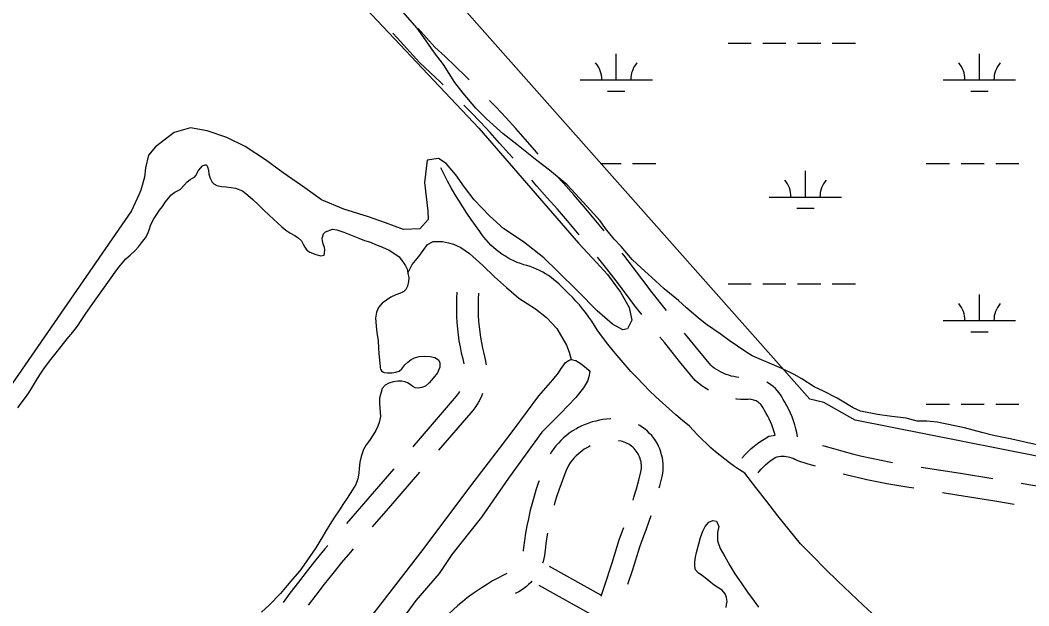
# Model space of a CAD drawing. Extents: x 3535183 to 3573198, y 534952 to 560562.
# Drawn here: x 3562777 to 3564172, y 555357 to 556166 of the extents above; entities that cross this region are included whole.
import ezdxf

# ---------------------------------------------------------------- set-up
doc = ezdxf.new("R2010")
doc.units = 0
for name, color, linetype in [('V-ROAD-CNTR', 7, 'Continuous'), ('V-SITE-VEGE', 7, 'Continuous'), ('V-TOPO-SHOR', 7, 'Continuous'), ('V-WETL-SWMP', 7, 'Continuous')]:
    doc.layers.add(name, color=color, linetype=linetype)

msp = doc.modelspace()

# ---------------------------------------------------------------- linework, layer by layer
at = {"layer": 'V-ROAD-CNTR'}
for p, q in [((3563580.8, 555371.4), (3563509.3, 555411.5)), ((3563570.9, 555342.6), (3563494.7, 555385.3))]:
    msp.add_line(p, q, dxfattribs=at)
for points in [[(3563362.3, 556077.3), (3563358.5, 556080.9), (3563344.3, 556094.4), (3563329.5, 556108.1), (3563298.5, 556142.1), (3563292.4, 556148.7)], [(3563398.2, 556084.1), (3563393.6, 556088.7), (3563379.3, 556102.5), (3563364.9, 556116.2), (3563350.8, 556129.3), (3563327.5, 556154.8)], [(3563458.7, 555975.8), (3563453.1, 555982.2), (3563440.1, 555996.7), (3563426.9, 556011.2), (3563413.6, 556025.4), (3563400.1, 556039.6), (3563390.7, 556049.1)], [(3563493.4, 555981.5), (3563488.7, 555987), (3563475.6, 556002), (3563462.4, 556016.9), (3563449, 556031.5), (3563435.4, 556046.1), (3563426.2, 556055.6)], [(3563779, 555540.6), (3563771.9, 555545.1), (3563764.9, 555549.7), (3563758.1, 555554.6), (3563751.4, 555559.6), (3563744.8, 555564.8), (3563738.4, 555570.1), (3563732.1, 555575.6), (3563725.9, 555581.3), (3563719.9, 555587.1), (3563714, 555593.1), (3563708.3, 555599.2), (3563702.7, 555605.4), (3563693.1, 555613.2), (3563683.7, 555621.1), (3563674.4, 555629.2), (3563665.2, 555637.4), (3563656.2, 555645.9), (3563647.4, 555654.4), (3563638.7, 555663.2), (3563630.1, 555672), (3563621.7, 555681.1), (3563613.5, 555690.3), (3563605.5, 555699.6), (3563597.6, 555709.1), (3563589.8, 555718.7), (3563582.3, 555728.4), (3563574.9, 555738.3), (3563571.2, 555744.3), (3563567.4, 555750.3), (3563563.4, 555756.1), (3563559.2, 555761.8), (3563554.9, 555767.4), (3563550.4, 555772.9), (3563545.7, 555778.3), (3563540.9, 555783.5), (3563535.9, 555788.5), (3563530.8, 555793.4), (3563525.6, 555798.2), (3563522.3, 555801.5), (3563518.8, 555804.7), (3563515.3, 555807.8), (3563511.6, 555810.7), (3563507.7, 555813.4), (3563503.8, 555815.9), (3563499.7, 555818.3), (3563495.5, 555820.5), (3563491.3, 555822.5), (3563486.9, 555824.3), (3563482.5, 555825.9), (3563478, 555827.3), (3563473.5, 555828.5), (3563468.9, 555830.1), (3563464.4, 555831.8), (3563459.9, 555833.7), (3563455.6, 555835.9), (3563451.3, 555838.2), (3563447.2, 555840.7), (3563443.1, 555843.3), (3563439.2, 555846.2), (3563435.4, 555849.2), (3563431.7, 555852.4), (3563428.2, 555855.7), (3563424.8, 555859.2), (3563421.6, 555862.8), (3563418.5, 555866.6), (3563415.6, 555870.4), (3563412.9, 555874.4), (3563406.7, 555882.7), (3563400.6, 555891.1), (3563394.8, 555899.6), (3563389.1, 555908.3), (3563383.6, 555917.1), (3563378.3, 555926), (3563373.2, 555935), (3563368.3, 555944.1), (3563363.6, 555953.3), (3563359.1, 555962.6)], [(3563584.7, 555875.4), (3563570.9, 555892), (3563556.9, 555908.6), (3563542.7, 555924.9), (3563528.3, 555941.1), (3563519.3, 555951.1)], [(3563550.3, 555870), (3563547.9, 555872.7), (3563534.1, 555889), (3563520.2, 555905.1), (3563506, 555921.1), (3563491.4, 555937.2), (3563484.6, 555945.4)], [(3563670.9, 555765.1), (3563650.9, 555790), (3563638.2, 555807.2), (3563625.2, 555824.4), (3563611.9, 555841.6), (3563609.7, 555844.3)], [(3563636.7, 555759.8), (3563627.2, 555771.7), (3563614.2, 555789.2), (3563601.4, 555806.2), (3563588.3, 555823), (3563575.6, 555839)], [(3563381.1, 555790.7), (3563380.6, 555782.5), (3563380.4, 555774), (3563380.4, 555765.5), (3563380.6, 555757), (3563381.1, 555748.6), (3563381.8, 555740.1), (3563382.8, 555731.7), (3563384, 555723.3), (3563385.5, 555714.9), (3563387.2, 555706.6), (3563389.1, 555698.3), (3563390.8, 555691.7)], [(3563411.1, 555789), (3563410.6, 555781.1), (3563410.4, 555773.5), (3563410.4, 555765.9), (3563410.6, 555758.3), (3563411, 555750.7), (3563411.7, 555743.1), (3563412.6, 555735.5), (3563413.6, 555728), (3563414.9, 555720.5), (3563416.5, 555713), (3563418.2, 555705.6), (3563420.4, 555697.4), (3563421.2, 555692.6), (3563421.5, 555690)], [(3563728.8, 555655.4), (3563728.5, 555655.5), (3563724, 555658.2), (3563719.7, 555661.1), (3563715.5, 555664.2), (3563710.5, 555668.3), (3563688.9, 555694.9), (3563668.3, 555720.4), (3563661.7, 555728.6)], [(3563770.7, 555672.8), (3563767.7, 555673.2), (3563764.1, 555673.8), (3563760.4, 555674.7), (3563756.9, 555675.8), (3563753.3, 555677), (3563749.9, 555678.4), (3563746.5, 555680), (3563743.2, 555681.7), (3563740, 555683.6), (3563736.9, 555685.7), (3563733.9, 555687.9), (3563731.9, 555689.5), (3563712.3, 555713.8), (3563695.9, 555734)], [(3563851.9, 555590.7), (3563851.9, 555590.8), (3563850.8, 555596.4), (3563849.6, 555601.9), (3563848.1, 555607.4), (3563846.4, 555612.8), (3563844.4, 555618.1), (3563842.3, 555623.3), (3563839.9, 555628.5), (3563837.3, 555633.5), (3563834.5, 555638.4), (3563832.1, 555642.3), (3563830.9, 555644.8), (3563828.9, 555648.2), (3563826.6, 555651.5), (3563824, 555654.6), (3563821.3, 555657.6), (3563818.3, 555660.3), (3563815.1, 555662.7), (3563811.8, 555665), (3563809.5, 555666.2)], [(3563384.6, 555653.1), (3563383.3, 555651), (3563381.6, 555648.6), (3563379.8, 555646.2), (3563377.5, 555643.6), (3563322.2, 555579.2), (3563320.1, 555576.7)], [(3563416.6, 555650.7), (3563415.1, 555647), (3563413.1, 555642.7), (3563410.9, 555638.6), (3563408.5, 555634.7), (3563405.8, 555630.8), (3563403, 555627.1), (3563400.2, 555624), (3563355.6, 555572)], [(3563820.9, 555592.9), (3563820.5, 555594.6), (3563819.3, 555598.9), (3563817.9, 555603.1), (3563816.4, 555607.2), (3563814.8, 555611.3), (3563812.9, 555615.3), (3563810.9, 555619.3), (3563808.7, 555623.1), (3563805.8, 555627.8), (3563804.5, 555630.5), (3563803.6, 555632.1), (3563802.6, 555633.5), (3563801.5, 555634.8), (3563800.3, 555636.1), (3563799, 555637.3), (3563797.6, 555638.4), (3563796.1, 555639.3), (3563794.6, 555640.2), (3563793, 555640.9), (3563791.4, 555641.5), (3563789.7, 555642), (3563788, 555642.4), (3563787.2, 555642.5), (3563783.8, 555642.3), (3563778.6, 555642.2), (3563773.3, 555642.4), (3563768.1, 555642.8), (3563766.5, 555643)], [(3563593.7, 555615.3), (3563593.1, 555615.3), (3563588.1, 555615), (3563583, 555614.4), (3563578, 555613.6), (3563573.1, 555612.5), (3563568.2, 555611.2), (3563563.3, 555609.6), (3563558.6, 555607.9), (3563553.9, 555605.8), (3563549.4, 555603.6), (3563545.3, 555601.3)], [(3563660.8, 555520.2), (3563661.6, 555523.1), (3563664.9, 555535.9), (3563665.6, 555540.3), (3563666.1, 555544.6), (3563666.2, 555548.9), (3563666.1, 555553.1), (3563665.7, 555557.4), (3563665.1, 555561.7), (3563664.1, 555565.8), (3563662.9, 555570), (3563661.4, 555574), (3563659.7, 555577.9), (3563657.7, 555581.7), (3563655.5, 555585.4), (3563653.1, 555588.9), (3563650.4, 555592.3), (3563647.5, 555595.4), (3563644.4, 555598.4), (3563641.2, 555601.2), (3563637.7, 555603.7), (3563634.1, 555606.1), (3563632.2, 555607.1)], [(3563544.6, 555600.9), (3563540.6, 555598.4), (3563536.5, 555595.6), (3563532.5, 555592.5), (3563528.6, 555589.2), (3563524.9, 555585.7), (3563521.4, 555582.1), (3563518, 555578.2), (3563514.9, 555574.3), (3563511.9, 555570.1), (3563509.9, 555566.9)], [(3563775.2, 555561), (3563776, 555562.1), (3563779.7, 555566.4), (3563783.6, 555570.4), (3563787.7, 555574.3), (3563792, 555577.9), (3563796.4, 555581.4), (3563801, 555584.6), (3563805.8, 555587.6), (3563812.4, 555591.4), (3563818.4, 555592.7), (3563821.1, 555593.1)], [(3563560.5, 555575.5), (3563557.1, 555573.4), (3563554.2, 555571.3), (3563551.3, 555569.1), (3563548.6, 555566.8), (3563545.9, 555564.3), (3563543.4, 555561.7), (3563541.1, 555559), (3563538.8, 555556.2), (3563536.8, 555553.3), (3563535.3, 555551), (3563531.9, 555543.3), (3563528.4, 555534.5), (3563525, 555525.6), (3563521.8, 555516.7), (3563518.9, 555507.7), (3563516.2, 555498.7), (3563515.5, 555496.4)], [(3563565.5, 555578.1), (3563563.3, 555577), (3563559.9, 555575.1)], [(3563624.7, 555503.3), (3563625.9, 555507.1), (3563629.3, 555518.9), (3563632.6, 555530.8), (3563635.5, 555542.2), (3563635.9, 555544.4), (3563636.1, 555546.7), (3563636.2, 555549.1), (3563636.1, 555551.4), (3563635.9, 555553.7), (3563635.6, 555556.1), (3563635.1, 555558.3), (3563634.4, 555560.6), (3563633.6, 555562.8), (3563632.6, 555564.9), (3563631.6, 555567), (3563630.4, 555569), (3563629, 555571), (3563627.6, 555572.8), (3563626, 555574.5), (3563624.3, 555576.2), (3563622.5, 555577.7), (3563620.6, 555579.1), (3563618.6, 555580.4), (3563616.6, 555581.5), (3563614.5, 555582.5), (3563612.3, 555583.4), (3563610.1, 555584.1), (3563608.2, 555584.6), (3563605.1, 555585), (3563604.4, 555585.1)], [(3563886.3, 555578.7), (3563888.4, 555578.1), (3563901.5, 555574.3), (3563914.6, 555570.7), (3563927.8, 555567.3), (3563941, 555564.1), (3563954.3, 555561.1), (3563967.6, 555558.4), (3563981, 555555.8), (3563983.4, 555555.3)], [(3563797.6, 555541), (3563799.1, 555542.9), (3563801.8, 555546.1), (3563804.7, 555549.1), (3563807.8, 555552), (3563811, 555554.7), (3563814.3, 555557.3), (3563817.7, 555559.7), (3563821.2, 555561.9), (3563823.2, 555563), (3563823.9, 555563.2), (3563826.3, 555563.6), (3563828.8, 555563.8), (3563831.3, 555563.8), (3563833.8, 555563.8), (3563836.3, 555563.5), (3563838.8, 555563.1), (3563841.2, 555562.5), (3563843.6, 555561.8), (3563846, 555561), (3563848.3, 555560), (3563852, 555558.1), (3563866.4, 555553.4), (3563876.4, 555550.4)], [(3564022.9, 555548.9), (3564077, 555540.3), (3564121.7, 555533.1)], [(3563294, 555546.5), (3563266.8, 555515), (3563228.5, 555470.9)], [(3563329.5, 555541.7), (3563289.5, 555495.4), (3563264.1, 555466.1)], [(3564195.5, 555126.5), (3564170.1, 555150.1), (3564144.9, 555173.8), (3564119.9, 555197.7), (3564095, 555221.7), (3564070.3, 555245.9), (3564051.6, 555261.4), (3564033.1, 555277.1), (3564014.7, 555292.9), (3563996.5, 555308.9), (3563978.4, 555325.1), (3563960.5, 555341.4), (3563942.7, 555357.9), (3563925, 555374.5), (3563907.5, 555391.3), (3563890.2, 555408.3), (3563873.1, 555425.5), (3563856, 555442.7), (3563840.3, 555462.1), (3563824.7, 555481.5), (3563809.3, 555501.1), (3563794.1, 555520.7), (3563779, 555540.6)], [(3563914.9, 555539.7), (3563920.5, 555538.2), (3563934.2, 555534.9), (3563947.9, 555531.8), (3563961.7, 555528.9), (3563975.5, 555526.3), (3563989.3, 555523.8), (3564003.2, 555521.5), (3564012.9, 555520.1)], [(3563494.7, 555530), (3563493.5, 555526.4), (3563490.3, 555516.7), (3563487.3, 555507), (3563484.6, 555497.2), (3563482.1, 555487.4), (3563479.9, 555477.5), (3563477.8, 555467.6), (3563476, 555457.6), (3563474.4, 555447.5), (3563473.1, 555437.2), (3563472.8, 555433.9), (3563472.7, 555432.7)], [(3564161.1, 555526.6), (3564187.9, 555522.1), (3564243.2, 555512.7), (3564259.7, 555509.8)], [(3564052.5, 555513.9), (3564072.2, 555510.7), (3564127.6, 555501.7), (3564151.2, 555497.8)], [(3563617.5, 555387.1), (3563624.2, 555407.5), (3563634, 555438.6), (3563638.3, 555450), (3563642.7, 555462), (3563646.9, 555474.1), (3563649.4, 555481.9)], [(3563580.4, 555370.5), (3563585.4, 555385.5), (3563595.6, 555416.7), (3563605.6, 555448.5), (3563610.2, 555460.5), (3563612, 555465.4)], [(3563506.5, 555457.4), (3563505.6, 555452.6), (3563504.1, 555443.2), (3563502.9, 555434.1), (3563502.7, 555430.8), (3563502.1, 555426.6), (3563501.3, 555422.4), (3563500.2, 555418.3), (3563499.4, 555416)], [(3563202.5, 555440.5), (3563198.6, 555435.8), (3563186.2, 555420.7), (3563174.1, 555405.4), (3563162.1, 555390), (3563150.4, 555374.4), (3563140.9, 555361.7)], [(3563237.8, 555435.9), (3563233.9, 555431.4), (3563221.7, 555416.8), (3563209.6, 555401.9), (3563197.7, 555386.9), (3563185.9, 555371.7), (3563175.4, 555357.8)], [(3563450, 555401.8), (3563445.3, 555399.5), (3563437.9, 555395.5), (3563430.5, 555391.4), (3563423.3, 555387.1), (3563416.1, 555382.5), (3563409.1, 555377.8), (3563402.3, 555373), (3563395.5, 555367.9), (3563388.9, 555362.7), (3563382.4, 555357.3), (3563376.1, 555351.7), (3563369.9, 555346), (3563368.4, 555344.6)], [(3563484.8, 555391), (3563483.3, 555389.3), (3563480.3, 555386.4), (3563477.1, 555383.6), (3563473.7, 555381), (3563470.2, 555378.7), (3563466.5, 555376.5), (3563461.8, 555374.2)]]:
    msp.add_lwpolyline(points, dxfattribs=at)
at = {"layer": 'V-SITE-VEGE'}
for points in [[(3563216.6, 556224.3), (3563411.6, 556017.3), (3563549.4, 555858.2), (3563574.1, 555831.8), (3563589.4, 555814.9), (3563607.3, 555790.4), (3563619, 555769.3), (3563622.8, 555751.7), (3563617, 555739.9), (3563610.5, 555738.4), (3563596.4, 555746.5), (3563575.1, 555764.9), (3563548.4, 555792.1), (3563520.6, 555819.3), (3563501.2, 555838.1), (3563473, 555860), (3563445.9, 555878.1), (3563426.1, 555896.1), (3563405.1, 555918.3), (3563391.8, 555935.6), (3563379.6, 555952.8), (3563366.3, 555968.5), (3563355.6, 555975.4), (3563339.9, 555973.2), (3563336.4, 555942.3), (3563340.9, 555902.5), (3563341.2, 555891), (3563330.1, 555878.1), (3563307.5, 555877), (3563282.3, 555886.6), (3563259, 555894.7), (3563224.7, 555905.2), (3563194.1, 555918.3), (3563170.9, 555934.8), (3563141.1, 555955.5), (3563116.4, 555973.6), (3563088.5, 555992), (3563063, 556004.3), (3563035.9, 556013.6)], [(3564182.6, 555579.8), (3564164.4, 555583.6), (3564148.3, 555587.4), (3564122.7, 555592.7), (3564106.6, 555596.5), (3564082.5, 555603.3), (3564045.1, 555610.9), (3564030.5, 555612.4), (3564017.3, 555612.5), (3564002, 555616.3), (3563982.2, 555618.6), (3563962.5, 555621.7), (3563939, 555626.3), (3563928.8, 555630.8), (3563911.3, 555641.1), (3563906.9, 555644.1), (3563888, 555653.8), (3563874.8, 555659.7), (3563858.1, 555670.8), (3563847.1, 555676.8), (3563830.3, 555684.9), (3563789.4, 555702.8), (3563780.7, 555708), (3563757.4, 555723.6), (3563745, 555733.2), (3563726, 555745.8), (3563715.1, 555754.7), (3563698.4, 555768.7), (3563687.5, 555779), (3563667.8, 555795.3), (3563655.4, 555806.4), (3563635.8, 555824.1), (3563623.4, 555835.9), (3563608.2, 555853.6), (3563598.7, 555863.9), (3563586.4, 555878.7), (3563579.1, 555889), (3563569.7, 555899.3), (3563560.9, 555909.6), (3563545, 555926.6), (3563533.3, 555939.1), (3563509.3, 555959.1), (3563491.8, 555972.4), (3563464.1, 555994.6), (3563445.2, 556009.3), (3563421.9, 556030), (3563407.4, 556044.8), (3563389.9, 556065.4), (3563378.3, 556080.2), (3563362.4, 556105.2), (3563350.1, 556121.4), (3563337.7, 556139.1), (3563326.1, 556155.3), (3563306.5, 556178.1)], [(3563035.9, 556013.6), (3563012.9, 556017.5), (3562990.4, 556011.1), (3562964.3, 555991.3), (3562954.7, 555979.9), (3562950.8, 555962.3), (3562949.3, 555949.3), (3562944.2, 555931.7), (3562941.5, 555924.9), (3562931.3, 555903)], [(3562931.3, 555903), (3562721.3, 555599.6)]]:
    msp.add_lwpolyline(points, dxfattribs=at)
at = {"layer": 'V-TOPO-SHOR'}
for points in [[(3562941.1, 555853.4), (3562945.2, 555858.9), (3562950.5, 555865.7), (3562953.8, 555871.6), (3562955.6, 555876.6), (3562958.2, 555883.9), (3562962.2, 555891.8), (3562965.7, 555897.6), (3562970.1, 555903.7), (3562974.2, 555909), (3562978.4, 555915.3), (3562980.3, 555917.9), (3562982.7, 555921.1), (3562985.9, 555924.8), (3562991.3, 555928.8), (3562998.8, 555932.7), (3563004.6, 555938.9), (3563008.5, 555943.3), (3563012.4, 555946.5), (3563015.5, 555948.2), (3563018.6, 555949.7), (3563020.8, 555952.2), (3563022.1, 555955.2), (3563022.8, 555957.4), (3563024.5, 555959.4), (3563026.5, 555962), (3563029.6, 555965.1), (3563032.6, 555966.7), (3563034.9, 555966.4), (3563036.6, 555963.6), (3563037.6, 555959.2), (3563038.4, 555953.8), (3563039.9, 555948), (3563042.8, 555942.6), (3563045.1, 555940.2), (3563049.4, 555938), (3563055.6, 555936.7), (3563062.4, 555936.1), (3563069.2, 555935.2), (3563075.3, 555934.1), (3563084.6, 555930.5), (3563092.2, 555924.6), (3563099.1, 555918.5), (3563107.2, 555910.8), (3563113.9, 555904.5), (3563121.4, 555897.2), (3563127.6, 555891.3), (3563133.6, 555886), (3563139.1, 555880.9), (3563144.6, 555876.5), (3563150.3, 555872.6), (3563157, 555868.7), (3563161.9, 555865.7), (3563166.1, 555861.4), (3563168.4, 555857.1), (3563170.7, 555852.6), (3563173.6, 555848.8), (3563178, 555845.8), (3563186.1, 555842.6), (3563193, 555841), (3563197.6, 555841.9), (3563198.3, 555844), (3563198.5, 555849.4), (3563197.9, 555852.5), (3563196.3, 555857.4), (3563195.2, 555861.3), (3563194.9, 555865.3), (3563196.8, 555871.1), (3563199.3, 555874), (3563209.3, 555877.6), (3563215.2, 555876.9), (3563224.6, 555873.5), (3563245.6, 555865), (3563253.5, 555862.2), (3563260.5, 555860), (3563271, 555855.6), (3563278.2, 555852.6), (3563287.3, 555848.7), (3563292.7, 555845.6), (3563301.3, 555839.2), (3563304.8, 555834.4), (3563307.8, 555830.5), (3563310.2, 555826.9), (3563312.2, 555822.2), (3563313.5, 555816.7), (3563314.5, 555810.6), (3563314.4, 555805.5), (3563313, 555799.1), (3563310.6, 555794.2), (3563307.8, 555791.5), (3563303.3, 555789.4), (3563296.9, 555786.8), (3563290, 555783.5), (3563283.6, 555779.7), (3563277.7, 555775.2)], [(3563313.5, 555816.7), (3563319.5, 555828.7), (3563328.3, 555840), (3563340.4, 555856.6), (3563348.3, 555860.5), (3563361.2, 555860.7), (3563369.3, 555858.8), (3563376.2, 555856.9), (3563386.6, 555852.3), (3563398.3, 555844.1), (3563416.9, 555827.4), (3563433.3, 555811.7), (3563449.6, 555797.1), (3563466.6, 555782.5), (3563489.7, 555767.4), (3563505.1, 555755.6), (3563519.4, 555740.5), (3563532.4, 555717.2), (3563536.1, 555707.7), (3563538.9, 555697.5)], [(3562908.6, 555818.2), (3562913.8, 555825.1), (3562918.2, 555830.6), (3562923.6, 555836.6), (3562929.3, 555841.9), (3562935.9, 555847.5), (3562941.1, 555853.4)], [(3562774, 555630.7), (3562778.9, 555637.2), (3562783.5, 555643.1), (3562789.3, 555651.5), (3562794.5, 555659.6), (3562797.1, 555664.3), (3562801.3, 555671.3), (3562806.3, 555679.2), (3562811.3, 555686.1), (3562819.9, 555697.6), (3562825.4, 555704.6), (3562833.9, 555715.3), (3562842.4, 555725.9), (3562850.1, 555735.4), (3562856.5, 555743.8), (3562861.7, 555751.2), (3562868.2, 555761.1), (3562877.8, 555774.9), (3562903.3, 555810.6), (3562908.6, 555818.2)], [(3563277.7, 555775.2), (3563272.7, 555769.4), (3563269.8, 555763.1), (3563268.6, 555754.7), (3563269.3, 555743.9), (3563270.6, 555734.5), (3563272.3, 555723.9)], [(3563272.3, 555723.9), (3563272.9, 555713), (3563273, 555705.8), (3563275, 555687.8), (3563275, 555685.8), (3563275.4, 555684.2), (3563276.8, 555682), (3563278.6, 555680.4), (3563280.5, 555679.6), (3563285.1, 555679.2), (3563291.8, 555679.2), (3563296.6, 555680), (3563301.4, 555681.6), (3563304.9, 555684.8), (3563309.2, 555690.2), (3563313.1, 555693.9), (3563317.7, 555697.3), (3563322.5, 555699.7), (3563328.8, 555701.6), (3563336.5, 555702.3), (3563344.2, 555701.5), (3563350.5, 555700.3), (3563355.6, 555696.9), (3563357.6, 555692.8), (3563357.5, 555686.7), (3563354.1, 555679), (3563348.5, 555671.9), (3563342.8, 555665.5), (3563337.9, 555660.7), (3563332.8, 555658.7), (3563328, 555657.8), (3563323.5, 555658.2), (3563320.1, 555660), (3563316.6, 555662.8), (3563313, 555665.2), (3563309.8, 555666.5), (3563304.7, 555667.5), (3563299.4, 555667.7), (3563293.2, 555666.6), (3563287.2, 555664.9), (3563282, 555661.9), (3563277.7, 555657.3), (3563274, 555644.2), (3563273.9, 555637.8), (3563274.6, 555629.9), (3563275, 555624.5), (3563275.3, 555618.6), (3563273.7, 555610.3), (3563271.9, 555605.2), (3563269.1, 555599.2), (3563265.3, 555593.2), (3563260.2, 555585.6), (3563255.8, 555579.5), (3563252.1, 555573), (3563248.7, 555563.3), (3563247, 555555.7), (3563246.1, 555547.1), (3563245.5, 555540.4), (3563244.1, 555532.5), (3563241.2, 555524.8), (3563236.9, 555517.2), (3563229.5, 555505.9), (3563224.4, 555498.3), (3563218.7, 555489.8), (3563212.1, 555479.8), (3563205.4, 555469.7), (3563200.4, 555461), (3563194.2, 555450.9), (3563186.1, 555437.3), (3563169.7, 555413.4), (3563163.8, 555405.5), (3563154, 555394), (3563146.6, 555385), (3563137.5, 555374), (3563121.7, 555357.8), (3563111.2, 555348.2)], [(3563262.1, 555341.3), (3563334.4, 555435), (3563400.5, 555522.9), (3563439.9, 555574.5), (3563460.3, 555601.2), (3563494.2, 555647.5), (3563513.9, 555669.4), (3563521.6, 555679), (3563525.3, 555685.3), (3563528.5, 555689.2)], [(3563528.1, 555688.7), (3563530.8, 555692.9), (3563535.2, 555696.3), (3563538.9, 555697.5), (3563545.6, 555696), (3563553, 555691.4), (3563560.1, 555685.6), (3563564, 555682.4), (3563564.7, 555681), (3563563.6, 555673.4), (3563561.5, 555667.4), (3563556.1, 555658.2), (3563545.7, 555644.8), (3563524.4, 555622.7), (3563498.7, 555597.2), (3563475.5, 555565.2), (3563452.5, 555533.4), (3563415.1, 555479.5), (3563373.9, 555427.9), (3563356.5, 555401.7), (3563324.2, 555364.4), (3563283.4, 555308.4)], [(3563754.5, 555363), (3563753.9, 555368.6), (3563752.1, 555373.7), (3563747.8, 555378.6), (3563743, 555381.5), (3563736.8, 555385.5), (3563732, 555389.3), (3563726.6, 555393.7), (3563720.5, 555398.4), (3563714.6, 555402.6), (3563710.8, 555406.6), (3563710.1, 555412), (3563710.1, 555418.1), (3563711, 555424.4), (3563712.5, 555430.9), (3563715.4, 555442.6), (3563718, 555451.6), (3563720.9, 555460.2), (3563724.1, 555466.6), (3563729.5, 555472.6), (3563734.8, 555475.1), (3563740.1, 555473.9), (3563743.1, 555466.7), (3563741.5, 555458.4), (3563741.2, 555446.8), (3563744.9, 555436.2), (3563751.5, 555425.3), (3563758.5, 555412.7), (3563765.4, 555401.5), (3563773.8, 555389), (3563783, 555376), (3563791.8, 555363.4), (3563798.2, 555355.2)], [(3563753.5, 555354.8), (3563753.9, 555358.9), (3563754.5, 555363)]]:
    msp.add_lwpolyline(points, dxfattribs=at)
at = {"layer": 'V-WETL-SWMP'}
for p, q in [((3563756, 556134.7), (3563788, 556134.7)), ((3563804, 556134.7), (3563836, 556134.7)), ((3563852, 556134.7), (3563884, 556134.7)), ((3563900, 556134.7), (3563932, 556134.7)), ((3563601.4, 556084), (3563601.4, 556120)), ((3564103.4, 556084), (3564103.4, 556120)), ((3563551.4, 556084), (3563651.4, 556084)), ((3564053.4, 556084), (3564153.4, 556084)), ((3563589.4, 556068.6), (3563613.4, 556068.6)), ((3564091.4, 556068.6), (3564115.4, 556068.6)), ((3563580.2, 555968.6), (3563608, 555968.6)), ((3563624, 555968.6), (3563656, 555968.6)), ((3564029.9, 555968.6), (3564061.9, 555968.6)), ((3564077.9, 555968.6), (3564109.9, 555968.6)), ((3564125.9, 555968.6), (3564157.9, 555968.6)), ((3563862.9, 555922.1), (3563862.9, 555958.1)), ((3563812.9, 555922.1), (3563912.9, 555922.1)), ((3563850.9, 555906.7), (3563874.9, 555906.7)), ((3563756, 555802.1), (3563788, 555802.1)), ((3563804, 555802.1), (3563836, 555802.1)), ((3563852, 555802.1), (3563884, 555802.1)), ((3563900, 555802.1), (3563932, 555802.1)), ((3564103.4, 555751.3), (3564103.4, 555787.3)), ((3564053.4, 555751.3), (3564153.4, 555751.3)), ((3564091.4, 555735.9), (3564115.4, 555735.9)), ((3564029.9, 555635.9), (3564061.9, 555635.9)), ((3564077.9, 555635.9), (3564109.9, 555635.9)), ((3564125.9, 555635.9), (3564157.9, 555635.9))]:
    msp.add_line(p, q, dxfattribs=at)
msp.add_lwpolyline([(3564280.2, 555544.6), (3563931.8, 555613.6), (3563888.3, 555638), (3563868.9, 555642.9), (3563106.9, 556502.6), (3563106.9, 556512.3), (3563111.8, 556526.8), (3563467, 557043.6), (3563476.9, 557082.3), (3563467.3, 557106.6), (3563433.5, 557140.6), (3563370.8, 557228), (3563346.8, 557276.5), (3563356.7, 557334.5), (3563361.6, 557368.4), (3563410.3, 557436), (3564135.2, 558416.5), (3564144.9, 558435.8), (3564159.5, 558455.1), (3564227.4, 558479.1)], dxfattribs=at)
for centre, start, end in [((3563546.2, 556084.5), 359.2282, 40.7718), ((3563656.7, 556084.5), 139.2282, 180.7718), ((3564048.1, 556084.5), 359.2282, 40.7718), ((3564158.6, 556084.5), 139.2282, 180.7718), ((3563807.6, 555922.6), 359.2282, 40.7718), ((3563918.1, 555922.6), 139.2282, 180.7718), ((3564048.1, 555751.8), 359.2282, 40.7718), ((3564158.6, 555751.8), 139.2282, 180.7718)]:
    msp.add_arc(centre, 35.2, start, end, dxfattribs=at)

doc.saveas('drawing.dxf')
